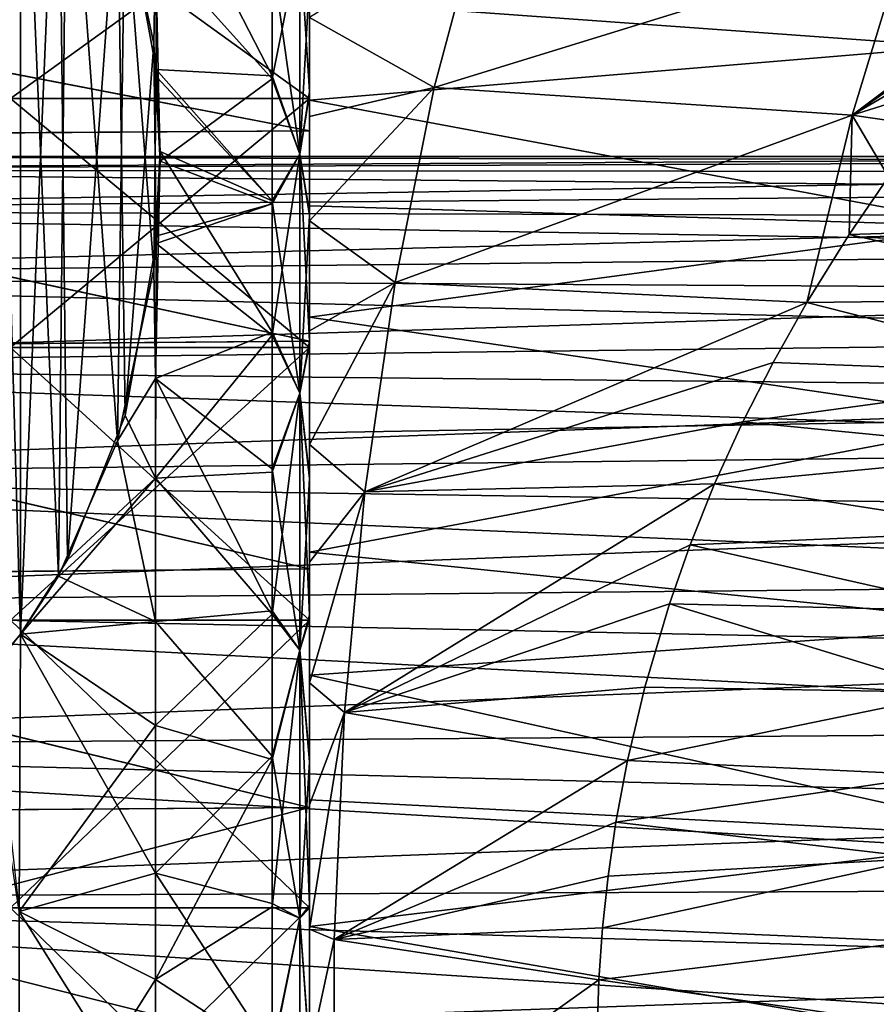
# Model space of a CAD drawing. Header units: metres. Extents: x -62 to 300, y -109 to 109.
# Tile 436 of 656: x -27.18 to -21.45, y 76.63 to 83.22. Entities that reach past the tile are written whole.
import ezdxf

# ---------------------------------------------------------------- set-up
doc = ezdxf.new("R2010")
doc.units = ezdxf.units.M
doc.layers.add('solid_500635', color=7, linetype='CONTINUOUS')

msp = doc.modelspace()

# ---------------------------------------------------------------- linework, layer by layer
at = {"layer": 'solid_500635'}
for points in [[(-27.420818, 85.786972, 1.209393), (-27.36363, 78.875443, 5.199769), (-27.17449, 85.493515, 1.378822)], [(-27.419758, 78.814156, -19.574566), (-27.364887, 85.725967, -15.584029), (-27.174473, 79.106506, -19.405773)], [(-27.174473, 79.106506, -19.405773), (-27.364887, 85.725967, -15.584029), (-27.174343, 85.493317, -15.71835)], [(-27.17449, 85.493515, 1.378822), (-27.36363, 78.875443, 5.199769), (-27.174322, 79.10672, 5.066239)], [(-26.921036, 85.107628, 1.601614), (-27.17449, 85.493515, 1.378822), (-27.174322, 79.10672, 5.066239)], [(-26.919935, 79.494293, -19.181887), (-27.174473, 79.106506, -19.405773), (-27.174343, 85.493317, -15.71835)], [(-26.919935, 79.494293, -19.181887), (-27.174343, 85.493317, -15.71835), (-26.860811, 84.999237, -16.003605)], [(-26.921036, 85.107628, 1.601614), (-27.174322, 79.10672, 5.066239), (-26.859438, 79.603333, 4.77952)], [(-26.525492, 84.203026, 2.123886), (-26.921036, 85.107628, 1.601614), (-26.859438, 79.603333, 4.77952)], [(-26.52466, 80.399559, -18.659229), (-26.919935, 79.494293, -19.181887), (-26.860811, 84.999237, -16.003605)], [(-26.52466, 80.399559, -18.659229), (-26.860811, 84.999237, -16.003605), (-26.474485, 84.03524, -16.560169)], [(-26.474485, 84.03524, -16.560169), (-26.2693, 84.357307, -16.09239), (-26.265055, 82.88192, -17.226042)], [(-26.2693, 84.357307, -16.09239), (-25.489401, 83.629791, -15.779392), (-25.489401, 82.838982, -16.394358)], [(-26.265055, 82.88192, -17.226042), (-26.2693, 84.357307, -16.09239), (-25.489401, 82.838982, -16.394358)], [(-26.525492, 84.203026, 2.123886), (-26.859438, 79.603333, 4.77952), (-26.473572, 80.567963, 4.222591)], [(-26.525492, 84.203026, 2.123886), (-26.282562, 83.054596, 2.786932), (-26.2693, 83.689766, 2.313222)], [(-26.525492, 84.203026, 2.123886), (-26.473572, 80.567963, 4.222591), (-26.282562, 83.054596, 2.786932)], [(-27.239401, 84.133301, -0.028333), (-25.239401, 84.133301, -0.028333), (-25.239401, 82.688087, 1.289094)], [(-27.239401, 84.133301, -0.028333), (-25.239401, 82.688087, 1.289094), (-27.239401, 82.688087, 1.289094)], [(-27.239401, 82.688087, -15.628505), (-25.239401, 82.688087, -15.628505), (-25.239401, 84.133301, -14.311078)], [(-27.239401, 84.133301, -14.311078), (-27.239401, 82.688087, -15.628505), (-25.239401, 84.133301, -14.311078)], [(-25.239401, 83.484085, 0.686353), (-25.239401, 82.688087, 1.289094), (-25.239401, 84.133301, -0.028333)], [(-25.239401, 83.500122, -15.01105), (-25.239401, 84.133301, -14.311078), (-25.239401, 82.688087, -15.628505)], [(-25.239401, 83.347534, -15.26133), (-21.191458, 84.121262, -14.691072), (-20.932703, 83.035843, -15.611236)], [(-26.52466, 80.399559, -18.659229), (-26.474485, 84.03524, -16.560169), (-26.282244, 81.548264, -17.996025)], [(-26.282244, 81.548264, -17.996025), (-26.474485, 84.03524, -16.560169), (-26.265055, 82.88192, -17.226042)], [(-25.239401, 83.229973, 1.146811), (-24.406492, 82.762741, 1.525482), (-24.090141, 83.944878, 0.608965)], [(-21.257181, 83.733414, 0.981811), (-24.090141, 83.944878, 0.608965), (-24.406492, 82.762741, 1.525482)], [(-19.953653, 83.822624, 1.00602), (-21.257181, 83.733414, 0.981811), (-21.61013, 82.577789, 1.769752)], [(-20.236784, 83.533905, 1.205389), (-19.953653, 83.822624, 1.00602), (-21.61013, 82.577789, 1.769752)], [(-25.303986, 82.316048, -16.377954), (-25.489401, 83.629791, -15.779392), (-25.303986, 83.749626, -15.262156)], [(-25.303986, 83.749626, 0.922746), (-25.489401, 83.612129, 1.454984), (-25.489401, 82.820259, 2.068194)], [(-25.303986, 83.749626, 0.922746), (-25.489401, 82.820259, 2.068194), (-25.303986, 82.316048, 2.038543)], [(-25.303986, 83.749626, -15.262156), (-25.239401, 83.500122, -15.01105), (-25.239401, 82.735497, -15.649902)], [(-25.303986, 82.316048, -16.377954), (-25.303986, 83.749626, -15.262156), (-25.239401, 82.735497, -15.649902)], [(-25.303986, 83.749626, 0.922746), (-25.303986, 82.316048, 2.038543), (-25.239401, 83.484085, 0.686353)], [(-25.239401, 82.473137, 1.323649), (-25.239401, 83.724182, 0.254476), (-31.589405, 83.694458, 0.284958)], [(-25.239401, 83.724182, -14.593887), (-25.239401, 82.473137, -15.66306), (-31.589405, 83.69812, -14.620732)], [(-25.239401, 82.473137, -15.66306), (-31.589378, 82.432396, -15.692833), (-31.589405, 83.69812, -14.620732)], [(-25.239401, 82.473137, 1.323649), (-31.589405, 83.694458, 0.284958), (-31.589394, 82.428192, 1.356445)], [(-26.282562, 83.054596, 2.786932), (-26.239672, 82.269615, 3.24014), (-26.2693, 83.689766, 2.313222)], [(-25.489401, 82.820259, 2.068194), (-26.2693, 83.689766, 2.313222), (-26.239672, 82.269615, 3.24014)], [(-25.489401, 82.820259, 2.068194), (-25.489401, 83.612129, 1.454984), (-26.2693, 83.689766, 2.313222)], [(-25.239401, 82.473137, 1.323649), (-25.239401, 83.229973, 1.146811), (-25.239401, 83.724182, 0.254476)], [(-25.239401, 83.724182, -14.593887), (-25.239401, 83.347534, -15.26133), (-25.239401, 82.677017, -15.780041)], [(-25.239401, 83.724182, -14.593887), (-25.239401, 82.677017, -15.780041), (-25.239401, 82.473137, -15.66306)], [(-21.61013, 82.577789, 1.769752), (-21.257181, 83.733414, 0.981811), (-24.406492, 82.762741, 1.525482)], [(-25.303986, 82.316048, -16.377954), (-25.489401, 82.838982, -16.394358), (-25.489401, 83.629791, -15.779392)], [(-25.303986, 82.316048, 2.038543), (-25.239401, 82.71833, 1.323494), (-25.239401, 83.484085, 0.686353)], [(-25.239401, 82.735497, -15.649902), (-25.239401, 83.500122, -15.01105), (-25.239401, 82.688087, -15.628505)], [(-25.239401, 83.484085, 0.686353), (-25.239401, 82.71833, 1.323494), (-25.239401, 82.688087, 1.289094)], [(-20.542759, 83.20092, 1.422801), (-20.236784, 83.533905, 1.205389), (-21.61013, 82.577789, 1.769752)], [(-25.239401, 82.677017, -15.780041), (-25.239401, 83.347534, -15.26133), (-20.932703, 83.035843, -15.611236)], [(-25.239401, 83.229973, 1.146811), (-25.239401, 82.568947, 1.62282), (-24.406492, 82.762741, 1.525482)], [(-25.239401, 82.473137, 1.323649), (-25.239401, 82.568947, 1.62282), (-25.239401, 83.229973, 1.146811)], [(-20.878183, 82.806969, 1.663431), (-20.542759, 83.20092, 1.422801), (-21.61013, 82.577789, 1.769752)], [(-26.282562, 83.054596, 2.786932), (-26.473572, 80.567963, 4.222591), (-26.264933, 81.719543, 3.557727)], [(-26.282562, 83.054596, 2.786932), (-26.264933, 81.719543, 3.557727), (-26.239672, 82.269615, 3.24014)], [(-25.239401, 82.677017, -15.780041), (-20.932703, 83.035843, -15.611236), (-20.714769, 81.834213, -16.387434)], [(-26.282244, 81.548264, -17.996025), (-26.265055, 82.88192, -17.226042), (-26.239693, 82.334908, -17.541857)], [(-26.265055, 82.88192, -17.226042), (-25.489401, 82.838982, -16.394358), (-25.489401, 82.004585, -16.9324)], [(-26.260962, 82.832024, -17.254848), (-26.265055, 82.88192, -17.226042), (-25.489401, 82.004585, -16.9324)], [(-26.239693, 82.334908, -17.541857), (-26.265055, 82.88192, -17.226042), (-26.260962, 82.832024, -17.254848)], [(-26.239693, 82.334908, -17.541857), (-26.260962, 82.832024, -17.254848), (-25.489401, 82.004585, -16.9324)], [(-25.303986, 82.316048, -16.377954), (-25.489401, 82.004585, -16.9324), (-25.489401, 82.838982, -16.394358)], [(-25.489401, 81.984924, 2.604454), (-25.489401, 82.820259, 2.068194), (-26.239672, 82.269615, 3.24014)], [(-25.303986, 82.316048, 2.038543), (-25.489401, 82.820259, 2.068194), (-25.489401, 81.984924, 2.604454)], [(-25.239401, 81.870636, 2.048256), (-24.668211, 81.459152, 2.281892), (-24.406492, 82.762741, 1.525482)], [(-25.239401, 82.568947, 1.62282), (-25.239401, 81.870636, 2.048256), (-24.406492, 82.762741, 1.525482)], [(-21.61013, 82.577789, 1.769752), (-24.406492, 82.762741, 1.525482), (-24.668211, 81.459152, 2.281892)], [(-21.116741, 82.505478, 1.835917), (-20.878183, 82.806969, 1.663431), (-21.61013, 82.577789, 1.769752)], [(-25.303986, 82.316048, -16.377954), (-25.239401, 82.735497, -15.649902), (-25.239401, 81.923386, -16.209141)], [(-25.303986, 82.316048, 2.038543), (-25.239401, 81.905243, 1.880996), (-25.239401, 82.71833, 1.323494)], [(-25.239401, 82.735497, -15.649902), (-25.239401, 82.688087, -15.628505), (-25.239401, 81.024521, -16.658566)], [(-25.239401, 81.923386, -16.209141), (-25.239401, 82.735497, -15.649902), (-25.239401, 81.024521, -16.658566)], [(-25.239401, 82.71833, 1.323494), (-25.239401, 81.905243, 1.880996), (-25.239401, 82.688087, 1.289094)], [(-27.239401, 82.688087, 1.289094), (-25.239401, 82.688087, 1.289094), (-25.239401, 81.024521, 2.319154)], [(-27.239401, 82.688087, 1.289094), (-25.239401, 81.024521, 2.319154), (-27.239401, 81.024521, 2.319154)], [(-27.239401, 81.024521, -16.658566), (-25.239401, 81.024521, -16.658566), (-25.239401, 82.688087, -15.628505)], [(-27.239401, 82.688087, -15.628505), (-27.239401, 81.024521, -16.658566), (-25.239401, 82.688087, -15.628505)], [(-25.239401, 81.905243, 1.880996), (-25.239401, 81.024521, 2.319154), (-25.239401, 82.688087, 1.289094)], [(-25.239401, 81.971039, -16.243582), (-25.239401, 82.677017, -15.780041), (-20.714769, 81.834213, -16.387434)], [(-25.239401, 82.473137, -15.66306), (-25.239401, 82.677017, -15.780041), (-25.239401, 81.971039, -16.243582)], [(-25.239401, 82.473137, 1.323649), (-25.239401, 81.870636, 2.048256), (-25.239401, 82.568947, 1.62282)], [(-21.91361, 81.324089, 2.420064), (-21.61013, 82.577789, 1.769752), (-24.668211, 81.459152, 2.281892)], [(-21.630724, 81.779884, 2.211519), (-21.61013, 82.577789, 1.769752), (-21.91361, 81.324089, 2.420064)], [(-21.630724, 81.779884, 2.211519), (-21.367981, 82.164635, 2.01919), (-21.61013, 82.577789, 1.769752)], [(-21.367981, 82.164635, 2.01919), (-21.116741, 82.505478, 1.835917), (-21.61013, 82.577789, 1.769752)], [(-25.239401, 81.065598, -16.525848), (-31.589407, 81.015083, -16.551495), (-31.589378, 82.432396, -15.692833)], [(-25.239401, 81.065598, 2.186438), (-25.239401, 82.473137, 1.323649), (-31.589394, 82.428192, 1.356445)], [(-25.239401, 82.473137, -15.66306), (-25.239401, 81.065598, -16.525848), (-31.589378, 82.432396, -15.692833)], [(-25.239401, 81.065598, 2.186438), (-25.239401, 81.870636, 2.048256), (-25.239401, 82.473137, 1.323649)], [(-25.239401, 82.473137, -15.66306), (-25.239401, 81.971039, -16.243582), (-25.239401, 81.22644, -16.65415)], [(-25.239401, 82.473137, -15.66306), (-25.239401, 81.22644, -16.65415), (-25.239401, 81.065598, -16.525848)], [(-25.239401, 81.065598, 2.186438), (-31.589394, 82.428192, 1.356445), (-31.589415, 81.010872, 2.214201)], [(-32.239399, 82.208832, -8.211694), (-16.239401, 82.273972, -7.722058), (-16.239401, 82.300003, -7.169705)], [(-32.239399, 82.300003, -7.169716), (-16.239401, 82.300003, -7.169705), (-16.239401, 82.273972, -6.617353)], [(-32.239399, 82.300003, -7.169716), (-32.239399, 82.208832, -8.211694), (-16.239401, 82.300003, -7.169705)], [(-32.239399, 82.208832, -6.127738), (-32.239399, 82.300003, -7.169716), (-16.239401, 82.273972, -6.617353)], [(-26.282244, 81.548264, -17.996025), (-26.239693, 82.334908, -17.541857), (-26.2693, 80.817223, -18.311035)], [(-26.2693, 80.817223, -18.311035), (-26.239693, 82.334908, -17.541857), (-25.489401, 81.126823, -17.394886)], [(-26.239693, 82.334908, -17.541857), (-25.489401, 82.004585, -16.9324), (-25.489401, 81.126823, -17.394886)], [(-25.303986, 80.718369, -17.242575), (-25.489401, 82.004585, -16.9324), (-25.303986, 82.316048, -16.377954)], [(-25.303986, 82.316048, 2.038543), (-25.489401, 81.984924, 2.604454), (-25.489401, 81.106262, 3.065155)], [(-25.303986, 82.316048, 2.038543), (-25.489401, 81.106262, 3.065155), (-25.303986, 80.718369, 2.903164)], [(-25.303986, 82.316048, -16.377954), (-25.239401, 81.923386, -16.209141), (-25.239401, 81.066032, -16.688988)], [(-25.303986, 80.718369, -17.242575), (-25.303986, 82.316048, -16.377954), (-25.239401, 81.066032, -16.688988)], [(-25.303986, 82.316048, 2.038543), (-25.303986, 80.718369, 2.903164), (-25.239401, 81.905243, 1.880996)], [(-32.239399, 82.208832, -8.211694), (-16.239401, 82.197113, -8.273635), (-16.239401, 82.273972, -7.722058)], [(-32.239399, 82.208832, -6.127738), (-16.239401, 82.273972, -6.617353), (-16.239401, 82.197113, -6.065776)], [(-26.239672, 82.269615, 3.24014), (-26.264933, 81.719543, 3.557727), (-26.260727, 81.771042, 3.527992)], [(-25.489401, 81.984924, 2.604454), (-26.239672, 82.269615, 3.24014), (-26.260727, 81.771042, 3.527992)], [(-32.239399, 82.208832, -8.211694), (-32.239399, 81.938095, -9.221991), (-16.239401, 82.197113, -8.273635)], [(-32.239399, 82.208832, -6.127738), (-16.239401, 82.197113, -6.065776), (-16.239401, 82.071159, -5.528578)], [(-32.239399, 81.938103, -5.117441), (-32.239399, 82.208832, -6.127738), (-16.239401, 82.071159, -5.528578)], [(-32.239399, 81.938095, -9.221991), (-16.239401, 82.071159, -8.810833), (-16.239401, 82.197113, -8.273635)], [(-19.396774, 81.849213, 2.383483), (-21.367981, 82.164635, 2.01919), (-21.630724, 81.779884, 2.211519)], [(-32.239399, 81.938095, -9.221991), (-16.239401, 81.894539, -9.336213), (-16.239401, 82.071159, -8.810833)], [(-32.239399, 81.938103, -5.117441), (-16.239401, 82.071159, -5.528578), (-16.239401, 81.894539, -5.003198)], [(-25.489401, 81.984924, 2.604454), (-26.260727, 81.771042, 3.527992), (-26.264933, 81.719543, 3.557727)], [(-25.489401, 81.106262, 3.065155), (-25.489401, 81.984924, 2.604454), (-26.264933, 81.719543, 3.557727)], [(-25.303986, 80.718369, -17.242575), (-25.489401, 81.126823, -17.394886), (-25.489401, 82.004585, -16.9324)], [(-25.239401, 81.22644, -16.65415), (-25.239401, 81.971039, -16.243582), (-20.714769, 81.834213, -16.387434)], [(-32.239399, 81.938103, -5.117441), (-16.239401, 81.894539, -5.003198), (-16.239401, 81.669914, -4.493891)], [(-32.239399, 81.496048, -4.169523), (-32.239399, 81.938103, -5.117441), (-16.239401, 81.669914, -4.493891)], [(-32.239399, 81.938095, -9.221991), (-32.239399, 81.496033, -10.169909), (-16.239401, 81.894539, -9.336213)], [(-25.303986, 80.718369, 2.903164), (-25.239401, 81.047005, 2.359074), (-25.239401, 81.905243, 1.880996)], [(-25.239401, 81.066032, -16.688988), (-25.239401, 81.923386, -16.209141), (-25.239401, 81.024521, -16.658566)], [(-25.239401, 81.905243, 1.880996), (-25.239401, 81.047005, 2.359074), (-25.239401, 81.024521, 2.319154)], [(-32.239399, 81.496033, -10.169909), (-16.239401, 81.669914, -9.84552), (-16.239401, 81.894539, -9.336213)], [(-25.239401, 81.870636, 2.048256), (-25.239401, 81.13504, 2.424223), (-24.668211, 81.459152, 2.281892)], [(-25.239401, 81.065598, 2.186438), (-25.239401, 81.13504, 2.424223), (-25.239401, 81.870636, 2.048256)], [(-19.396774, 81.849213, 2.383483), (-21.630724, 81.779884, 2.211519), (-19.721996, 81.35022, 2.59471)], [(-25.239401, 81.22644, -16.65415), (-20.714769, 81.834213, -16.387434), (-20.541294, 80.537178, -17.006037)], [(-19.721996, 81.35022, 2.59471), (-21.630724, 81.779884, 2.211519), (-21.91361, 81.324089, 2.420064)], [(-26.473572, 80.567963, 4.222591), (-26.2693, 80.14933, 4.219642), (-26.264933, 81.719543, 3.557727)], [(-25.489401, 81.106262, 3.065155), (-26.264933, 81.719543, 3.557727), (-26.2693, 80.14933, 4.219642)], [(-32.239399, 81.496033, -10.169909), (-16.239401, 81.401955, -10.327027), (-16.239401, 81.669914, -9.84552)], [(-32.239399, 81.496048, -4.169523), (-16.239401, 81.669914, -4.493891), (-16.239401, 81.401955, -4.012384)], [(-26.52466, 80.399559, -18.659229), (-26.282244, 81.548264, -17.996025), (-26.2693, 80.817223, -18.311035)], [(-32.239399, 81.496048, -4.169523), (-16.239401, 81.401955, -4.012384), (-16.239401, 81.087746, -3.554502)], [(-32.239399, 80.896088, -3.312768), (-32.239399, 81.496048, -4.169523), (-16.239401, 81.087746, -3.554502)], [(-32.239399, 81.496033, -10.169909), (-32.239399, 80.896072, -11.026665), (-16.239401, 81.401955, -10.327027)], [(-25.239401, 80.375343, 2.743693), (-24.869434, 80.057526, 2.86254), (-24.668211, 81.459152, 2.281892)], [(-25.239401, 81.13504, 2.424223), (-25.239401, 80.375343, 2.743693), (-24.668211, 81.459152, 2.281892)], [(-21.91361, 81.324089, 2.420064), (-24.668211, 81.459152, 2.281892), (-24.869434, 80.057526, 2.86254)], [(-32.239399, 80.896072, -11.026665), (-16.239401, 81.087746, -10.784909), (-16.239401, 81.401955, -10.327027)], [(-22.139103, 80.923325, 2.586604), (-21.91361, 81.324089, 2.420064), (-24.869434, 80.057526, 2.86254)], [(-20.018465, 80.841927, 2.787595), (-21.91361, 81.324089, 2.420064), (-22.139103, 80.923325, 2.586604)], [(-19.721996, 81.35022, 2.59471), (-21.91361, 81.324089, 2.420064), (-20.018465, 80.841927, 2.787595)], [(-25.239401, 80.453896, -17.00543), (-25.239401, 81.22644, -16.65415), (-20.541294, 80.537178, -17.006037)], [(-25.239401, 81.065598, -16.525848), (-25.239401, 81.22644, -16.65415), (-25.239401, 80.453896, -17.00543)], [(-26.2693, 80.817223, -18.311035), (-25.489401, 81.126823, -17.394886), (-25.489401, 80.211456, -17.778807)], [(-25.303986, 80.718369, -17.242575), (-25.489401, 80.211456, -17.778807), (-25.489401, 81.126823, -17.394886)], [(-25.239401, 81.065598, 2.186438), (-25.239401, 80.375343, 2.743693), (-25.239401, 81.13504, 2.424223)], [(-32.239399, 80.896072, -11.026665), (-16.239401, 80.73275, -11.21298), (-16.239401, 81.087746, -10.784909)], [(-32.239399, 80.896088, -3.312768), (-16.239401, 81.087746, -3.554502), (-16.239401, 80.73275, -3.126431)], [(-25.239401, 79.543594, 2.816138), (-25.239401, 81.065598, 2.186438), (-31.589415, 81.010872, 2.214201)], [(-25.239401, 81.065598, -16.525848), (-25.239401, 79.543594, -17.155548), (-31.589407, 81.015083, -16.551495)], [(-25.489401, 80.190071, 3.447256), (-25.489401, 81.106262, 3.065155), (-26.2693, 80.14933, 4.219642)], [(-25.303986, 80.718369, 2.903164), (-25.489401, 81.106262, 3.065155), (-25.489401, 80.190071, 3.447256)], [(-25.303986, 80.718369, -17.242575), (-25.239401, 81.066032, -16.688988), (-25.239401, 80.166473, -17.088512)], [(-25.303986, 80.718369, 2.903164), (-25.239401, 80.146614, 2.756822), (-25.239401, 81.047005, 2.359074)], [(-25.239401, 81.066032, -16.688988), (-25.239401, 81.024521, -16.658566), (-25.239401, 79.201103, -17.364935)], [(-25.239401, 80.166473, -17.088512), (-25.239401, 81.066032, -16.688988), (-25.239401, 79.201103, -17.364935)], [(-25.239401, 79.543594, 2.816138), (-25.239401, 80.375343, 2.743693), (-25.239401, 81.065598, 2.186438)], [(-25.239401, 81.065598, -16.525848), (-25.239401, 80.453896, -17.00543), (-25.239401, 79.655174, -17.295111)], [(-25.239401, 81.065598, -16.525848), (-25.239401, 79.655174, -17.295111), (-25.239401, 79.543594, -17.155548)], [(-25.239401, 81.047005, 2.359074), (-25.239401, 80.146614, 2.756822), (-25.239401, 81.024521, 2.319154)], [(-25.239401, 79.543594, 2.816138), (-31.589415, 81.010872, 2.214201), (-31.589312, 79.486641, 2.83506)], [(-25.239401, 79.543594, -17.155548), (-31.589273, 79.490089, -17.173372), (-31.589407, 81.015083, -16.551495)], [(-27.239401, 81.024521, 2.319154), (-25.239401, 81.024521, 2.319154), (-25.239401, 79.201103, 3.025523)], [(-27.239401, 81.024521, 2.319154), (-25.239401, 79.201103, 3.025523), (-27.239401, 79.201103, 3.025523)], [(-27.239401, 79.201103, -17.364935), (-25.239401, 79.201103, -17.364935), (-25.239401, 81.024521, -16.658566)], [(-27.239401, 81.024521, -16.658566), (-27.239401, 79.201103, -17.364935), (-25.239401, 81.024521, -16.658566)], [(-25.239401, 80.146614, 2.756822), (-25.239401, 79.201103, 3.025523), (-25.239401, 81.024521, 2.319154)], [(-22.341551, 80.525642, 2.736694), (-22.139103, 80.923325, 2.586604), (-24.869434, 80.057526, 2.86254)], [(-20.018465, 80.841927, 2.787595), (-22.139103, 80.923325, 2.586604), (-22.341551, 80.525642, 2.736694)], [(-32.239399, 80.896088, -3.312768), (-16.239401, 80.73275, -3.126431), (-16.239401, 80.343277, -2.736955)], [(-32.239399, 80.156456, -2.573213), (-32.239399, 80.896088, -3.312768), (-16.239401, 80.343277, -2.736955)], [(-32.239399, 80.896072, -11.026665), (-32.239399, 80.156433, -11.766219), (-16.239401, 80.73275, -11.21298)], [(-26.52466, 80.399559, -18.659229), (-26.2693, 80.817223, -18.311035), (-26.2693, 79.19239, -18.838837)], [(-26.2693, 80.817223, -18.311035), (-25.489401, 80.211456, -17.778807), (-25.489401, 79.26342, -18.081656)], [(-26.2693, 79.19239, -18.838837), (-26.2693, 80.817223, -18.311035), (-25.489401, 79.26342, -18.081656)], [(-20.018465, 80.841927, 2.787595), (-22.341551, 80.525642, 2.736694), (-20.285141, 80.324951, 2.961169)], [(-32.239399, 80.156433, -11.766219), (-16.239401, 80.343277, -11.602455), (-16.239401, 80.73275, -11.21298)], [(-25.303986, 79.000168, -17.832434), (-25.489401, 80.211456, -17.778807), (-25.303986, 80.718369, -17.242575)], [(-25.303986, 80.718369, 2.903164), (-25.489401, 80.190071, 3.447256), (-25.489401, 79.241379, 3.748206)], [(-25.303986, 80.718369, 2.903164), (-25.489401, 79.241379, 3.748206), (-25.303986, 79.000168, 3.493023)], [(-25.303986, 80.718369, -17.242575), (-25.239401, 80.166473, -17.088512), (-25.239401, 79.232597, -17.403406)], [(-25.303986, 79.000168, -17.832434), (-25.303986, 80.718369, -17.242575), (-25.239401, 79.232597, -17.403406)], [(-25.303986, 80.718369, 2.903164), (-25.303986, 79.000168, 3.493023), (-25.239401, 80.146614, 2.756822)], [(-26.473572, 80.567963, 4.222591), (-26.859438, 79.603333, 4.77952), (-26.2693, 80.14933, 4.219642)], [(-25.239401, 79.655174, -17.295111), (-20.541294, 80.537178, -17.006037), (-20.415516, 79.166222, -17.45488)], [(-25.239401, 79.655174, -17.295111), (-25.239401, 80.453896, -17.00543), (-20.541294, 80.537178, -17.006037)], [(-22.530249, 80.110977, 2.87754), (-22.341551, 80.525642, 2.736694), (-24.869434, 80.057526, 2.86254)], [(-20.285141, 80.324951, 2.961169), (-22.341551, 80.525642, 2.736694), (-22.530249, 80.110977, 2.87754)], [(-26.52466, 80.399559, -18.659229), (-26.2693, 79.19239, -18.838837), (-26.919935, 79.494293, -19.181887)], [(-32.239399, 80.156433, -11.766219), (-16.239401, 79.915207, -11.957448), (-16.239401, 80.343277, -11.602455)], [(-32.239399, 80.156456, -2.573213), (-16.239401, 80.343277, -2.736955), (-16.239401, 79.915207, -2.381963)], [(-25.239401, 80.375343, 2.743693), (-25.239401, 79.588699, 3.006821), (-24.869434, 80.057526, 2.86254)], [(-25.239401, 79.543594, 2.816138), (-25.239401, 79.588699, 3.006821), (-25.239401, 80.375343, 2.743693)], [(-20.285141, 80.324951, 2.961169), (-22.530249, 80.110977, 2.87754), (-20.520708, 79.797745, 3.115418)], [(-25.303986, 79.000168, -17.832434), (-25.489401, 79.26342, -18.081656), (-25.489401, 80.211456, -17.778807)], [(-32.239399, 80.156456, -2.573213), (-16.239401, 79.915207, -2.381963), (-16.239401, 79.457321, -2.067748)], [(-32.239399, 79.299637, -1.973342), (-32.239399, 80.156456, -2.573213), (-16.239401, 79.457321, -2.067748)], [(-32.239399, 80.156433, -11.766219), (-32.239399, 79.299606, -12.366086), (-16.239401, 79.915207, -11.957448)], [(-27.174322, 79.10672, 5.066239), (-26.2693, 78.496086, 4.650267), (-26.2693, 80.14933, 4.219642)], [(-26.859438, 79.603333, 4.77952), (-27.174322, 79.10672, 5.066239), (-26.2693, 80.14933, 4.219642)], [(-25.489401, 79.241379, 3.748206), (-25.489401, 80.190071, 3.447256), (-26.2693, 80.14933, 4.219642)], [(-25.489401, 79.241379, 3.748206), (-26.2693, 80.14933, 4.219642), (-26.2693, 78.496086, 4.650267)], [(-25.303986, 79.000168, 3.493023), (-25.239401, 79.212067, 3.069856), (-25.239401, 80.146614, 2.756822)], [(-25.239401, 79.232597, -17.403406), (-25.239401, 80.166473, -17.088512), (-25.239401, 79.201103, -17.364935)], [(-25.239401, 80.146614, 2.756822), (-25.239401, 79.212067, 3.069856), (-25.239401, 79.201103, 3.025523)], [(-22.530249, 80.110977, 2.87754), (-24.869434, 80.057526, 2.86254), (-25.005793, 78.583549, 3.255699)], [(-22.693676, 79.704407, 3.000577), (-22.530249, 80.110977, 2.87754), (-25.005793, 78.583549, 3.255699)], [(-20.520708, 79.797745, 3.115418), (-22.530249, 80.110977, 2.87754), (-22.693676, 79.704407, 3.000577)], [(-25.239401, 78.782227, 3.213099), (-25.005793, 78.583549, 3.255699), (-24.869434, 80.057526, 2.86254)], [(-25.239401, 79.588699, 3.006821), (-25.239401, 78.782227, 3.213099), (-24.869434, 80.057526, 2.86254)], [(-32.239399, 79.299606, -12.366086), (-16.239401, 79.457321, -12.271663), (-16.239401, 79.915207, -11.957448)], [(-20.520708, 79.797745, 3.115418), (-22.693676, 79.704407, 3.000577), (-20.723822, 79.260742, 3.249558)], [(-22.832817, 79.309113, 3.106261), (-22.693676, 79.704407, 3.000577), (-25.005793, 78.583549, 3.255699)], [(-20.723822, 79.260742, 3.249558), (-22.693676, 79.704407, 3.000577), (-22.832817, 79.309113, 3.106261)], [(-25.239401, 78.833244, -17.523434), (-25.239401, 79.655174, -17.295111), (-20.415516, 79.166222, -17.45488)], [(-25.239401, 79.543594, -17.155548), (-25.239401, 79.655174, -17.295111), (-25.239401, 78.833244, -17.523434)], [(-25.239401, 77.94783, 3.199913), (-25.239401, 79.543594, 2.816138), (-31.589312, 79.486641, 2.83506)], [(-25.239401, 79.543594, -17.155548), (-25.239401, 77.94783, -17.539324), (-31.589273, 79.490089, -17.173372)], [(-25.239401, 79.543594, 2.816138), (-25.239401, 78.782227, 3.213099), (-25.239401, 79.588699, 3.006821)], [(-25.239401, 77.94783, 3.199913), (-25.239401, 78.782227, 3.213099), (-25.239401, 79.543594, 2.816138)], [(-25.239401, 79.543594, -17.155548), (-25.239401, 78.833244, -17.523434), (-25.239401, 77.999985, -17.686829)], [(-25.239401, 79.543594, -17.155548), (-25.239401, 77.999985, -17.686829), (-25.239401, 77.94783, -17.539324)], [(-25.239401, 77.94783, 3.199913), (-31.589312, 79.486641, 2.83506), (-31.589247, 77.901382, 3.207461)], [(-25.239401, 77.94783, -17.539324), (-31.58919, 77.903351, -17.546568), (-31.589273, 79.490089, -17.173372)], [(-26.919935, 79.494293, -19.181887), (-26.2693, 79.19239, -18.838837), (-27.174473, 79.106506, -19.405773)], [(-32.239399, 79.299606, -12.366086), (-16.239401, 78.975815, -12.539616), (-16.239401, 79.457321, -12.271663)], [(-32.239399, 79.299637, -1.973342), (-16.239401, 79.457321, -2.067748), (-16.239401, 78.975815, -1.799795)], [(-32.239399, 79.299637, -1.973342), (-16.239401, 78.975815, -1.799795), (-16.239401, 78.466507, -1.575168)], [(-32.239399, 78.351715, -1.531402), (-32.239399, 79.299637, -1.973342), (-16.239401, 78.466507, -1.575168)], [(-32.239399, 79.299606, -12.366086), (-32.239399, 78.351685, -12.808019), (-16.239401, 78.975815, -12.539616)], [(-22.997768, 78.751991, 3.232391), (-22.832817, 79.309113, 3.106261), (-25.005793, 78.583549, 3.255699)], [(-20.893448, 78.715797, 3.362423), (-22.832817, 79.309113, 3.106261), (-22.997768, 78.751991, 3.232391)], [(-20.723822, 79.260742, 3.249558), (-22.832817, 79.309113, 3.106261), (-20.893448, 78.715797, 3.362423)], [(-26.2693, 79.19239, -18.838837), (-25.489401, 79.26342, -18.081656), (-25.489401, 78.291977, -18.300049)], [(-25.489401, 78.269478, 3.964641), (-25.489401, 79.241379, 3.748206), (-26.2693, 78.496086, 4.650267)], [(-25.303986, 79.000168, -17.832434), (-25.489401, 78.291977, -18.300049), (-25.489401, 79.26342, -18.081656)], [(-25.303986, 79.000168, 3.493023), (-25.489401, 79.241379, 3.748206), (-25.489401, 78.269478, 3.964641)], [(-25.303986, 79.000168, -17.832434), (-25.239401, 79.232597, -17.403406), (-25.239401, 78.272957, -17.630997)], [(-25.303986, 79.000168, 3.493023), (-25.239401, 78.251945, 3.295528), (-25.239401, 79.212067, 3.069856)], [(-25.239401, 79.232597, -17.403406), (-25.239401, 79.201103, -17.364935), (-25.239401, 77.27771, -17.724487)], [(-25.239401, 78.272957, -17.630997), (-25.239401, 79.232597, -17.403406), (-25.239401, 77.27771, -17.724487)], [(-25.239401, 79.212067, 3.069856), (-25.239401, 78.251945, 3.295528), (-25.239401, 79.201103, 3.025523)], [(-27.239401, 79.201103, 3.025523), (-25.239401, 79.201103, 3.025523), (-25.239401, 77.27771, 3.385076)], [(-27.239401, 79.201103, 3.025523), (-25.239401, 77.27771, 3.385076), (-27.239401, 77.27771, 3.385076)], [(-27.239401, 77.27771, -17.724487), (-25.239401, 77.27771, -17.724487), (-25.239401, 79.201103, -17.364935)], [(-27.239401, 79.201103, -17.364935), (-27.239401, 77.27771, -17.724487), (-25.239401, 79.201103, -17.364935)], [(-27.174473, 79.106506, -19.405773), (-26.2693, 79.19239, -18.838837), (-26.2693, 77.509155, -19.130997)], [(-26.2693, 77.509155, -19.130997), (-26.2693, 79.19239, -18.838837), (-25.489401, 78.291977, -18.300049)], [(-25.239401, 78.251945, 3.295528), (-25.239401, 77.27771, 3.385076), (-25.239401, 79.201103, 3.025523)], [(-25.239401, 78.833244, -17.523434), (-20.415516, 79.166222, -17.45488), (-20.339111, 77.745544, -17.727701)], [(-27.419758, 78.814156, -19.574566), (-27.174473, 79.106506, -19.405773), (-27.183178, 77.253334, -19.691092)], [(-27.183178, 77.253258, 5.351686), (-27.174322, 79.10672, 5.066239), (-27.36363, 78.875443, 5.199769)], [(-27.183178, 77.253258, 5.351686), (-26.2693, 78.496086, 4.650267), (-27.174322, 79.10672, 5.066239)], [(-27.174473, 79.106506, -19.405773), (-26.2693, 77.509155, -19.130997), (-27.183178, 77.253334, -19.691092)], [(-32.239399, 78.351685, -12.808019), (-16.239401, 78.466507, -12.764243), (-16.239401, 78.975815, -12.539616)], [(-25.303986, 77.208313, -18.131441), (-25.489401, 78.291977, -18.300049), (-25.303986, 79.000168, -17.832434)], [(-25.303986, 79.000168, 3.493023), (-25.489401, 78.269478, 3.964641), (-25.489401, 77.282532, 4.094715)], [(-25.303986, 79.000168, 3.493023), (-25.489401, 77.282532, 4.094715), (-25.303986, 77.208313, 3.792031)], [(-25.303986, 79.000168, -17.832434), (-25.239401, 78.272957, -17.630997), (-25.239401, 77.295097, -17.768808)], [(-25.303986, 77.208313, -18.131441), (-25.303986, 79.000168, -17.832434), (-25.239401, 77.295097, -17.768808)], [(-25.303986, 79.000168, 3.493023), (-25.303986, 77.208313, 3.792031), (-25.239401, 78.251945, 3.295528)], [(-25.239401, 77.999985, -17.686829), (-25.239401, 78.833244, -17.523434), (-20.339111, 77.745544, -17.727701)], [(-25.239401, 78.782227, 3.213099), (-25.239401, 77.965073, 3.360637), (-25.005793, 78.583549, 3.255699)], [(-25.239401, 77.94783, 3.199913), (-25.239401, 77.965073, 3.360637), (-25.239401, 78.782227, 3.213099)], [(-23.113901, 78.261826, 3.321703), (-22.997768, 78.751991, 3.232391), (-25.005793, 78.583549, 3.255699)], [(-20.893448, 78.715797, 3.362423), (-22.997768, 78.751991, 3.232391), (-23.113901, 78.261826, 3.321703)], [(-20.893448, 78.715797, 3.362423), (-23.113901, 78.261826, 3.321703), (-21.028776, 78.164764, 3.453069)], [(-25.239401, 77.133202, 3.450138), (-25.074997, 77.066025, 3.455095), (-25.005793, 78.583549, 3.255699)], [(-25.239401, 77.965073, 3.360637), (-25.239401, 77.133202, 3.450138), (-25.005793, 78.583549, 3.255699)], [(-23.113901, 78.261826, 3.321703), (-25.005793, 78.583549, 3.255699), (-25.074997, 77.066025, 3.455095)], [(-27.183178, 77.253258, 5.351686), (-26.2693, 76.7985, 4.842207), (-26.2693, 78.496086, 4.650267)], [(-25.489401, 78.269478, 3.964641), (-26.2693, 78.496086, 4.650267), (-26.2693, 76.7985, 4.842207)], [(-32.239399, 78.351685, -12.808019), (-16.239401, 77.941124, -12.940868), (-16.239401, 78.466507, -12.764243)], [(-32.239399, 78.351715, -1.531402), (-16.239401, 78.466507, -1.575168), (-16.239401, 77.941124, -1.398543)], [(-32.239399, 78.351715, -1.531402), (-16.239401, 77.941124, -1.398543), (-16.239401, 77.407158, -1.273021)], [(-32.239399, 77.341591, -1.260806), (-32.239399, 78.351715, -1.531402), (-16.239401, 77.407158, -1.273021)], [(-32.239399, 78.351685, -12.808019), (-32.239399, 77.341568, -13.078609), (-16.239401, 77.941124, -12.940868)], [(-26.2693, 77.509155, -19.130997), (-25.489401, 78.291977, -18.300049), (-25.489401, 77.305275, -18.432117)], [(-25.303986, 77.208313, -18.131441), (-25.489401, 77.305275, -18.432117), (-25.489401, 78.291977, -18.300049)], [(-25.489401, 77.282532, 4.094715), (-25.489401, 78.269478, 3.964641), (-26.2693, 76.7985, 4.842207)], [(-25.303986, 77.208313, 3.792031), (-25.239401, 77.273827, 3.431374), (-25.239401, 78.251945, 3.295528)], [(-25.239401, 77.295097, -17.768808), (-25.239401, 78.272957, -17.630997), (-25.239401, 77.27771, -17.724487)], [(-25.239401, 78.251945, 3.295528), (-25.239401, 77.273827, 3.431374), (-25.239401, 77.27771, 3.385076)], [(-23.19112, 77.8489, 3.381427), (-23.113901, 78.261826, 3.321703), (-25.074997, 77.066025, 3.455095)], [(-21.028776, 78.164764, 3.453069), (-23.113901, 78.261826, 3.321703), (-23.19112, 77.8489, 3.381427)], [(-21.028776, 78.164764, 3.453069), (-23.19112, 77.8489, 3.381427), (-21.129236, 77.609657, 3.520738)], [(-25.239401, 77.151535, -17.786106), (-25.239401, 77.999985, -17.686829), (-20.339111, 77.745544, -17.727701)], [(-25.239401, 77.94783, -17.539324), (-25.239401, 77.999985, -17.686829), (-25.239401, 77.151535, -17.786106)], [(-25.239401, 77.94783, 3.199913), (-25.239401, 77.133202, 3.450138), (-25.239401, 77.965073, 3.360637)], [(-32.239399, 77.341568, -13.078609), (-16.239401, 77.407158, -13.06639), (-16.239401, 77.941124, -12.940868)], [(-25.239401, 77.94783, 3.199913), (-31.589247, 77.901382, 3.207461), (-31.589401, 76.300003, 3.330295)], [(-25.239401, 76.300003, 3.330295), (-25.239401, 77.94783, 3.199913), (-31.589401, 76.300003, 3.330295)], [(-25.239401, 76.300003, -17.669706), (-31.589401, 76.300003, -17.669706), (-31.58919, 77.903351, -17.546568)], [(-25.239401, 77.94783, -17.539324), (-25.239401, 76.300003, -17.669706), (-31.58919, 77.903351, -17.546568)], [(-25.239401, 76.300003, 3.330295), (-25.239401, 77.133202, 3.450138), (-25.239401, 77.94783, 3.199913)], [(-25.239401, 77.94783, -17.539324), (-25.239401, 77.151535, -17.786106), (-25.239401, 76.300446, -17.819706)], [(-25.239401, 77.94783, -17.539324), (-25.239401, 76.300446, -17.819706), (-25.239401, 76.300003, -17.669706)], [(-23.243269, 77.488876, 3.422013), (-23.19112, 77.8489, 3.381427), (-25.074997, 77.066025, 3.455095)], [(-21.129236, 77.609657, 3.520738), (-23.19112, 77.8489, 3.381427), (-23.243269, 77.488876, 3.422013)], [(-25.239401, 77.151535, -17.786106), (-20.339111, 77.745544, -17.727701), (-20.313358, 76.300003, -17.819706)], [(-21.129236, 77.609657, 3.520738), (-23.243269, 77.488876, 3.422013), (-23.280252, 77.143791, 3.450908)], [(-21.129236, 77.609657, 3.520738), (-23.280252, 77.143791, 3.450908), (-21.194494, 77.052551, 3.564895)], [(-27.183178, 77.253334, -19.691092), (-26.2693, 77.509155, -19.130997), (-26.2693, 75.801498, -19.181618)], [(-26.2693, 77.509155, -19.130997), (-25.489401, 77.305275, -18.432117), (-25.489401, 76.311417, -18.476889)], [(-26.2693, 75.801498, -19.181618), (-26.2693, 77.509155, -19.130997), (-25.489401, 76.311417, -18.476889)], [(-23.280252, 77.143791, 3.450908), (-23.243269, 77.488876, 3.422013), (-25.074997, 77.066025, 3.455095)], [(-32.239399, 77.341568, -13.078609), (-16.239401, 76.860168, -13.142648), (-16.239401, 77.407158, -13.06639)], [(-32.239399, 77.341591, -1.260806), (-16.239401, 77.407158, -1.273021), (-16.239401, 76.860168, -1.196764)], [(-32.239399, 77.341591, -1.260806), (-16.239401, 76.860168, -1.196764), (-16.239401, 76.300003, -1.169706)], [(-32.239399, 77.341591, -1.260806), (-16.239401, 76.300003, -1.169706), (-32.239399, 76.300003, -1.169706)], [(-32.239399, 77.341568, -13.078609), (-32.239399, 76.300003, -13.169705), (-16.239401, 76.860168, -13.142648)], [(-25.303986, 77.208313, -18.131441), (-25.489401, 76.311417, -18.476889), (-25.489401, 77.305275, -18.432117)], [(-25.303986, 77.208313, -18.131441), (-25.239401, 77.295097, -17.768808), (-25.239401, 76.310677, -17.81538)], [(-25.239401, 75.326172, -17.770784), (-25.239401, 77.295097, -17.768808), (-25.239401, 77.27771, -17.724487)], [(-25.239401, 75.326172, -17.770784), (-25.239401, 76.310677, -17.81538), (-25.239401, 77.295097, -17.768808)], [(-27.239401, 77.27771, 3.385076), (-25.239401, 77.27771, 3.385076), (-25.239401, 75.322289, 3.385076)], [(-27.239401, 77.27771, 3.385076), (-25.239401, 75.322289, 3.385076), (-27.239401, 75.322289, 3.385076)], [(-27.239401, 75.322289, -17.724487), (-25.239401, 75.322289, -17.724487), (-25.239401, 77.27771, -17.724487)], [(-27.239401, 77.27771, -17.724487), (-27.239401, 75.322289, -17.724487), (-25.239401, 77.27771, -17.724487)], [(-27.183178, 77.253334, -19.691092), (-26.2693, 75.801498, -19.181618), (-27.183178, 75.346741, -19.691097)], [(-27.183178, 75.346672, 5.35168), (-26.2693, 76.7985, 4.842207), (-27.183178, 77.253258, 5.351686)], [(-25.489401, 76.288582, 4.137478), (-25.489401, 77.282532, 4.094715), (-26.2693, 76.7985, 4.842207)], [(-25.303986, 77.208313, 3.792031), (-25.489401, 77.282532, 4.094715), (-25.489401, 76.288582, 4.137478)], [(-25.303986, 77.208313, 3.792031), (-25.239401, 76.289322, 3.47597), (-25.239401, 77.273827, 3.431374)], [(-25.239401, 77.273827, 3.431374), (-25.239401, 75.322289, 3.385076), (-25.239401, 77.27771, 3.385076)], [(-25.239401, 75.326172, -17.770784), (-25.239401, 77.27771, -17.724487), (-25.239401, 75.322289, -17.724487)], [(-25.239401, 77.273827, 3.431374), (-25.239401, 75.304901, 3.429398), (-25.239401, 75.322289, 3.385076)], [(-25.239401, 77.273827, 3.431374), (-25.239401, 76.289322, 3.47597), (-25.239401, 75.304901, 3.429398)], [(-25.303986, 75.391685, -18.131441), (-25.489401, 76.311417, -18.476889), (-25.303986, 77.208313, -18.131441)], [(-25.303986, 77.208313, 3.792031), (-25.489401, 76.288582, 4.137478), (-25.303986, 75.391685, 3.792031)], [(-25.303986, 75.391685, -18.131441), (-25.303986, 77.208313, -18.131441), (-25.239401, 76.310677, -17.81538)], [(-25.303986, 77.208313, 3.792031), (-25.303986, 75.391685, 3.792031), (-25.239401, 76.289322, 3.47597)], [(-25.239401, 76.300446, -17.819706), (-25.239401, 77.151535, -17.786106), (-20.313358, 76.300003, -17.819706)], [(-25.239401, 77.133202, 3.450138), (-25.239401, 76.2995, 3.480294), (-25.074997, 77.066025, 3.455095)], [(-25.239401, 76.300003, 3.330295), (-25.239401, 76.2995, 3.480294), (-25.239401, 77.133202, 3.450138)], [(-23.304911, 76.795052, 3.470165), (-23.280252, 77.143791, 3.450908), (-25.074997, 77.066025, 3.455095)], [(-21.194494, 77.052551, 3.564895), (-23.280252, 77.143791, 3.450908), (-23.304911, 76.795052, 3.470165)], [(-25.239401, 76.2995, 3.480294), (-25.074997, 75.533981, 3.455095), (-25.074997, 77.066025, 3.455095)], [(-23.304911, 76.795052, 3.470165), (-25.074997, 77.066025, 3.455095), (-25.074997, 75.533981, 3.455095)], [(-21.194494, 77.052551, 3.564895), (-23.304911, 76.795052, 3.470165), (-21.224461, 76.495522, 3.585239)], [(-32.239399, 76.300003, -13.169705), (-16.239401, 76.300003, -13.169705), (-16.239401, 76.860168, -13.142648)], [(-27.183178, 75.346672, 5.35168), (-26.2693, 75.090843, 4.791586), (-26.2693, 76.7985, 4.842207)], [(-25.489401, 76.288582, 4.137478), (-26.2693, 76.7985, 4.842207), (-26.2693, 75.090843, 4.791586)], [(-23.316736, 76.446335, 3.479408), (-23.304911, 76.795052, 3.470165), (-25.074997, 75.533981, 3.455095)], [(-21.224461, 76.495522, 3.585239), (-23.304911, 76.795052, 3.470165), (-23.316736, 76.446335, 3.479408)]]:
    msp.add_3dface(points, dxfattribs=at)

doc.saveas('drawing.dxf')
